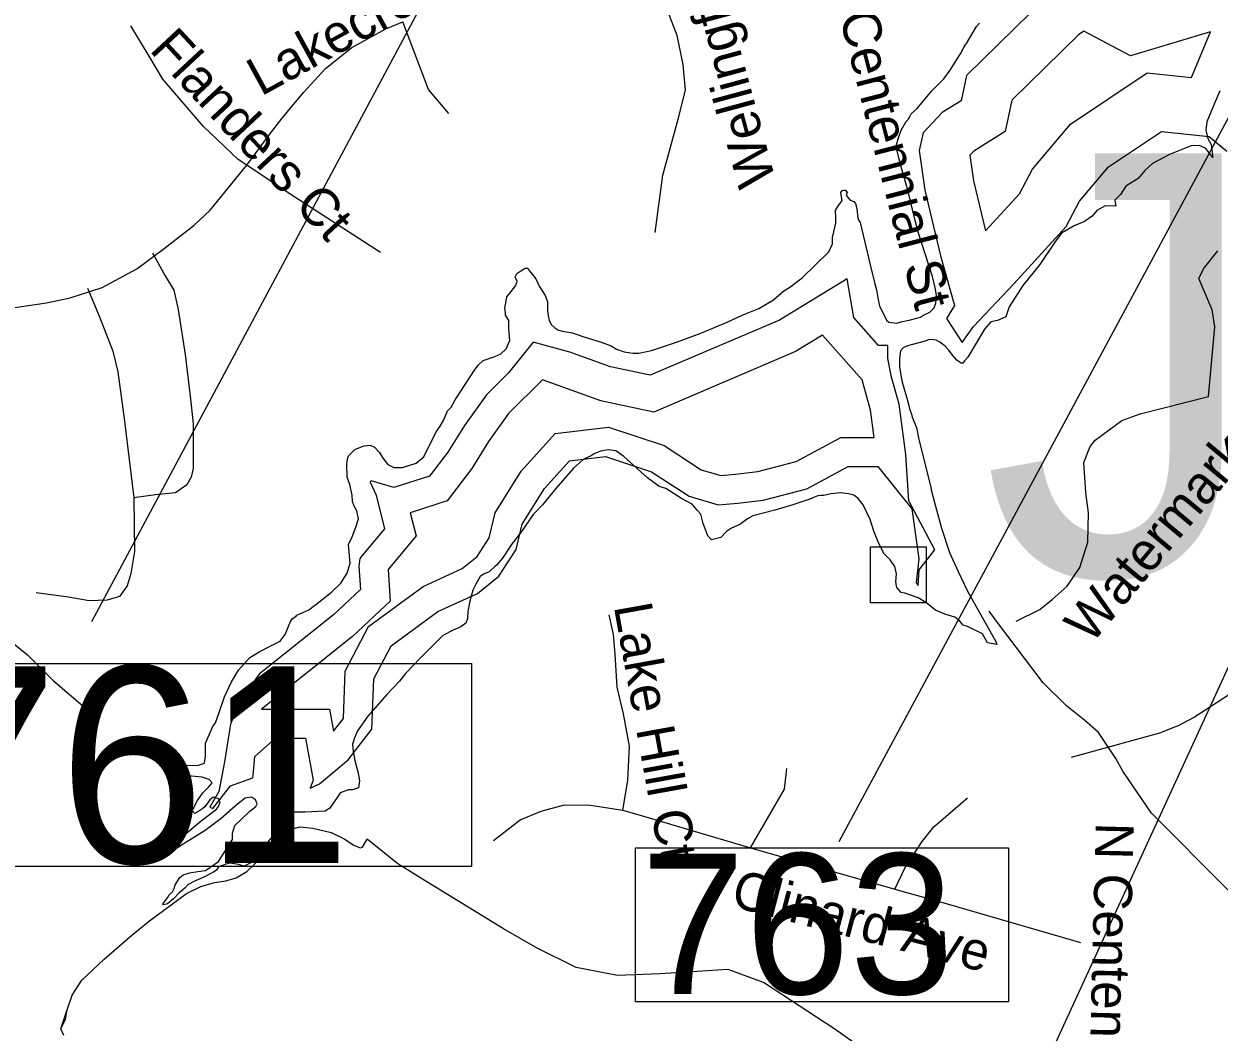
# Model space of a CAD drawing. Extents: x 1662474 to 1856135, y 779280 to 917889.
# Drawn here: x 1701527 to 1704505, y 818646 to 821158 of the extents above; entities that cross this region are included whole.
import ezdxf

# ---------------------------------------------------------------- set-up
doc = ezdxf.new("R2010")
doc.units = 0
for name, color, linetype in [('Exist Hydrographic Buffer Line', 7, 'Continuous'), ('Exist Hydrographic Lake Shore', 7, 'Continuous'), ('Exist Hydrographic Misc Water Feature', 7, 'Continuous'), ('Exist Hydrographic River Shore Label', 7, 'Continuous'), ('Exist Road Non-System Structure Non-Sys NCDOT Number Label', 7, 'Continuous'), ('Exist Road Non-System Structure Non-Sys Other Attributed CELL', 7, 'Continuous'), ('Exist Road Non-System Structure Non-Sys Other Number Label', 7, 'Continuous'), ('Exist Road Non-System Type 51', 7, 'Continuous'), ('Exist Road Non-System Type 51 Label', 7, 'Continuous'), ('Exist Road Primary US Structure Standard Bridge Number Label', 7, 'Continuous')]:
    doc.layers.add(name, color=color, linetype=linetype)

msp = doc.modelspace()

# ---------------------------------------------------------------- linework, layer by layer
at = {"layer": 'Exist Hydrographic Buffer Line'}
for points in [[(1704075, 821225.6), (1703875.5, 821029.8), (1703861.9, 820966.5), (1703814.7, 820937), (1703767.6, 820887), (1703757.6, 820842.2), (1703771.6, 820744), (1703810.7, 820580.1), (1703845.7, 820456.6), (1703825.2, 820423.9)], [(1704483.3, 821137.9), (1704284.4, 821078.2), (1704167.5, 821140.1), (1704154.5, 821130.8), (1703988.3, 820967.7), (1703971.5, 820889.6), (1703893.5, 820840.9), (1703883.8, 820830.6), (1703892.9, 820767.1), (1703922.6, 820642.3)], [(1703922.6, 820642.3), (1704007.5, 820734.9), (1704039.8, 820795.9), (1704134.7, 820908.5), (1704325.8, 821035.8), (1704435.9, 821024.2), (1704483.3, 821137.9)], [(1703864.8, 820364.6), (1703892.7, 820404.4), (1703993.3, 820510.8), (1704123.6, 820652.9), (1704157.3, 820716.6), (1704229.6, 820802.3), (1704361.6, 820890.3), (1704480.1, 820877.8), (1704523.8, 820840.8)], [(1703679.7, 820357.1), (1703656.4, 820357.1), (1703594.7, 820426.4), (1703577.8, 820522.6), (1703409.2, 820419.7), (1703087.5, 820282.5), (1702988.6, 820303.3), (1702886.8, 820339.9), (1702796.1, 820365.1)], [(1703825.2, 820423.9), (1703864.8, 820364.6)], [(1702796.1, 820365.1), (1702734.2, 820288.8), (1702679.3, 820233.9), (1702624.5, 820157.7), (1702583.3, 820090.8), (1702537.7, 820031.3), (1702448.8, 820003), (1702392.1, 820019.2), (1702391.6, 820019.1), (1702389.9, 820018.1), (1702389.5, 820016.5), (1702404.2, 819983.5), (1702425, 819900.2), (1702369.5, 819833.7), (1702364, 819826.3), (1702361.4, 819805.8), (1702365.5, 819749.1), (1702298.6, 819686), (1702114.3, 819539.1), (1702064.5, 819469.8), (1702041.5, 819413.3), (1702027, 819319.2), (1702012.3, 819245.4), (1701990.1, 819206.7), (1701997.9, 819203.6)], [(1703615.7, 820270.9), (1703516.5, 820382.4), (1703449.5, 820341.5), (1703096.5, 820191), (1702964.6, 820218.7), (1702818.7, 820271.2)], [(1701997.9, 819203.6), (1702041.4, 819259.7), (1702097.7, 819279.8), (1702098, 819286.3), (1702102.3, 819332.6), (1702153.5, 819378.7), (1702228.4, 819378.7), (1702247.4, 819273.9), (1702239.9, 819253.7), (1702263.5, 819265), (1702334.5, 819324.5), (1702394.1, 819401.1), (1702399.1, 819526.6), (1702441.6, 819608.4), (1702558.2, 819693.7), (1702656.7, 819739.1), (1702710.4, 819782.1), (1702753.3, 819848.5), (1702768.5, 819911.8), (1702823.6, 820000.3), (1702885.9, 820069.1), (1702976.2, 820080), (1703090.5, 820041.9), (1703184.1, 819981.2), (1703256.4, 819960), (1703306, 819964.3), (1703368.5, 819971.5), (1703477.5, 819999.9), (1703580.8, 820055.1), (1703654.1, 820055.1), (1703739, 819950), (1703756.8, 819825.2), (1703750.2, 819766), (1703754.9, 819758.4), (1703757.1, 819797.8), (1703795.5, 819846.6), (1703796.9, 819848), (1703732.1, 819969.8), (1703723.9, 820084.9), (1703707.3, 820210.3), (1703688.5, 820277.9), (1703679.7, 820324), (1703679.7, 820357.1)], [(1702818.7, 820271.2), (1702734.4, 820187), (1702684.6, 820117.7), (1702642.8, 820049.9), (1702581.2, 819969.4), (1702489.4, 819940.2), (1702503.9, 819882.2), (1702434.3, 819798.7), (1702439.9, 819720.1), (1702345.9, 819631.5), (1702119.2, 819450.8)], [(1703645.6, 820127.2), (1703636.5, 820195.9), (1703615.7, 820270.9)], [(1702119.2, 819450.8), (1702288.5, 819450.8), (1702298.5, 819395.5), (1702323.1, 819427.1), (1702327.7, 819545.6), (1702385.5, 819656.6), (1702521.4, 819756), (1702618.5, 819800.8), (1702656.3, 819831), (1702686.1, 819877.3), (1702701.2, 819940), (1702765.9, 820043.9), (1702850.6, 820137.5), (1702983.6, 820153.4), (1703122, 820107.3), (1703214.5, 820047.4), (1703263.7, 820032.9), (1703298.7, 820036), (1703355.2, 820042.5), (1703451.1, 820067.5), (1703562.7, 820127.2), (1703645.6, 820127.2)]]:
    msp.add_lwpolyline(points, dxfattribs=at)
at = {"layer": 'Exist Hydrographic Lake Shore'}
for points in [[(1703598.6, 820710.3), (1703602, 820697.8), (1703604.6, 820673.9), (1703607, 820668.1), (1703610.1, 820663.4), (1703635.4, 820557.6), (1703646.4, 820513.8), (1703651.6, 820495.1), (1703654.5, 820475.4), (1703659, 820454.4), (1703667.4, 820437.1), (1703676.5, 820419.5), (1703682.1, 820415.1), (1703702.2, 820412.7), (1703711.8, 820416.1), (1703736.1, 820421.1), (1703760.8, 820427.1), (1703767.9, 820432.4), (1703784.4, 820440.2), (1703794.9, 820451), (1703798.9, 820462.6), (1703800.8, 820481.2), (1703798.6, 820497.5), (1703790.5, 820528.7), (1703756.1, 820636.6), (1703746.9, 820671.5), (1703729.6, 820743.7), (1703711.8, 820804.3), (1703702.2, 820845), (1703700.8, 820856.5), (1703704.9, 820871.5), (1703712.8, 820893.6), (1703725.1, 820914.5), (1703729.9, 820920.1), (1703734.5, 820927.6), (1703737.5, 820933.9), (1703752.4, 820947.1), (1703789.4, 820991.2), (1703819.1, 821021.4), (1703835.1, 821042.6), (1703851.1, 821069.1), (1703860.5, 821083.3), (1703868.6, 821099.3), (1703873.9, 821107.7), (1703875.8, 821109), (1703900.1, 821151.8), (1703907.8, 821159.7)], [(1704506.5, 820990.9), (1704485.5, 820942.4), (1704474.1, 820914), (1704471.9, 820893.2), (1704477.1, 820872.8), (1704485, 820857.6), (1704488.9, 820824.8), (1704470.8, 820848.6), (1704455.5, 820854.9), (1704434.8, 820853.9), (1704381, 820832.9), (1704338.5, 820810.3), (1704319.9, 820792.8), (1704303, 820772.8), (1704272.4, 820753.6), (1704259.2, 820732.6), (1704245, 820719), (1704247.4, 820704.1), (1704221.1, 820704.8), (1704200.1, 820693.2), (1704188.6, 820679.1), (1704169.8, 820665.7), (1704143.8, 820654.7), (1704111.8, 820636.9)], [(1702345.9, 819968.4), (1702344.9, 819983.8), (1702339.2, 820010.4), (1702332.5, 820029), (1702331.8, 820061.2), (1702332.8, 820073.6), (1702335.4, 820081.8), (1702351.6, 820098), (1702370, 820105.4), (1702374.8, 820107.2), (1702389.5, 820108.5), (1702400.2, 820103.5), (1702412.5, 820091.2), (1702421.8, 820074.9), (1702433.8, 820059.9), (1702448.8, 820052.9), (1702470.2, 820052.9), (1702503.9, 820063.4), (1702523, 820079.6), (1702554.5, 820141.6), (1702564.2, 820156.2), (1702573.1, 820171.8), (1702582.6, 820193.8), (1702591.8, 820203.2), (1702601.2, 820221.6), (1702649.2, 820294.9), (1702658.5, 820307.4), (1702670.8, 820319), (1702700.2, 820329.5), (1702714.9, 820335.6), (1702728.2, 820348.1), (1702737.8, 820368.9), (1702734.9, 820398), (1702734.9, 820419), (1702726.5, 820432.6), (1702726.8, 820438.2), (1702725.4, 820449.7), (1702726.5, 820458.6), (1702729.6, 820473.1), (1702730.1, 820477.8), (1702741.1, 820490.9), (1702753, 820505.9), (1702753.8, 820509.3), (1702755.6, 820516.1), (1702751.1, 820527.7), (1702755.2, 820535.8), (1702764.8, 820542.9), (1702775.5, 820549.7), (1702782.1, 820549.7), (1702784.8, 820544.2), (1702794.4, 820533.7), (1702802.5, 820523.2), (1702810.8, 820504.6), (1702825.9, 820481.4), (1702831.1, 820465.2), (1702831.4, 820444.2), (1702833, 820430.6), (1702835.9, 820419), (1702841.1, 820408.5), (1702849.5, 820400.4), (1702857.4, 820395.4), (1702868.4, 820392.2), (1702893.6, 820388), (1702919.6, 820379.4), (1702965.5, 820365.4), (1702990, 820356.2), (1703003.4, 820347.9), (1703022.2, 820340.8), (1703043.8, 820337.4), (1703058.8, 820337.4), (1703091, 820344.4), (1703153, 820365.4), (1703213.2, 820387.2), (1703279.1, 820415.3), (1703316.8, 820432.6), (1703358.2, 820448.7), (1703394.4, 820470.7), (1703420.1, 820492.8), (1703435.4, 820502.2), (1703465.8, 820525.3), (1703532.8, 820590.1), (1703541.9, 820610.1), (1703541.9, 820626.1), (1703544.8, 820640), (1703550, 820661.2), (1703550, 820675.9), (1703548.8, 820692.8), (1703554.5, 820703.2), (1703566, 820718.2), (1703564, 820727.4), (1703562.4, 820737.9), (1703566, 820742.6), (1703569, 820743.7), (1703574.2, 820743.7), (1703578.4, 820737.9), (1703575.5, 820732.1), (1703580, 820725.1), (1703585.2, 820719.2), (1703594.4, 820715.9), (1703598.6, 820710.3)], [(1704111.8, 820636.9), (1704095.1, 820614.6), (1704057.9, 820558.9), (1704015.9, 820506.4)], [(1704015.9, 820506.4), (1703981.8, 820453.1), (1703973.1, 820428.4), (1703952.9, 820418.8), (1703936.1, 820415.6), (1703919.9, 820397.2), (1703878.4, 820327.9), (1703870.2, 820318.5), (1703866, 820312.9), (1703860.8, 820312.9), (1703859.5, 820314), (1703851.4, 820320.1), (1703840.4, 820332.4), (1703831.6, 820344.8), (1703822.2, 820355.5), (1703809.4, 820364.7), (1703800.1, 820369.7), (1703793.9, 820371.2), (1703783.4, 820371.8), (1703777.9, 820370.4), (1703772.4, 820367.8), (1703756.9, 820363.4), (1703728.5, 820356), (1703717.8, 820351.3), (1703710.6, 820343.1), (1703708.2, 820324.5), (1703708.6, 820302.4), (1703714.1, 820268.6), (1703728.2, 820219.5), (1703734, 820197.2), (1703738.2, 820185.9), (1703740.4, 820178.3), (1703751.1, 820152.6), (1703756.6, 820122.9), (1703787.4, 820000.1), (1703786.8, 820000.1), (1703795.5, 819965.2), (1703813, 819901.4), (1703833.2, 819841.3), (1703854.8, 819793.6), (1703878.1, 819745), (1703948.2, 819619.6), (1703951.4, 819611.9), (1703928, 819616.1), (1703915.4, 819638.4), (1703878.1, 819656.6), (1703866.9, 819660.2), (1703858.8, 819669.7), (1703846.6, 819680.2), (1703821.1, 819687), (1703798.1, 819697.5), (1703773.9, 819716.1), (1703754.8, 819728.2), (1703721.8, 819739.8), (1703713, 819741.6), (1703702.2, 819754.2), (1703699.6, 819768.1), (1703701.2, 819788.1), (1703697, 819806.4), (1703685.2, 819822.4), (1703670.2, 819837.6), (1703656.9, 819863.4), (1703644.5, 819894.3), (1703635.1, 819923.5), (1703617.8, 819959.4), (1703605.4, 819975.7), (1703594.6, 819983.8), (1703581.2, 819987.2), (1703561.1, 819989.6), (1703538, 819987.2), (1703518.9, 819983.3), (1703513.6, 819983.1), (1703505.1, 819981.8), (1703496.5, 819978.9), (1703485, 819974.1), (1703442.5, 819959.4), (1703398.1, 819946.8), (1703343, 819932.7), (1703329.4, 819924.8), (1703310.4, 819910.6), (1703290.2, 819901.4), (1703277.1, 819893.3), (1703263.4, 819878), (1703240.5, 819872.6), (1703230.9, 819882.8), (1703219.1, 819913), (1703213.2, 819936.3), (1703204.1, 819946.8), (1703192, 819961.8), (1703165, 819975.7), (1703126.4, 820000.1), (1703110.1, 820005.1), (1703080.5, 820027.1), (1703021.5, 820080.4), (1703001.8, 820094.3), (1702982.9, 820096.7), (1702963.5, 820093.3), (1702947.4, 820087.2), (1702940.1, 820081.8), (1702927.2, 820076.2)], [(1702927.2, 820076.2), (1702919.6, 820071.5), (1702911, 820064.4), (1702896.2, 820050.8), (1702852.6, 820000.1), (1702819.1, 819959.4), (1702796, 819935.3), (1702764.8, 819890.9), (1702743.5, 819863.4), (1702719.4, 819827.1), (1702704.4, 819809.1), (1702701, 819806.7), (1702686.5, 819792.8), (1702671.9, 819787.2), (1702664, 819780.9), (1702653.2, 819762.3), (1702645.1, 819747.1), (1702638.2, 819719.6), (1702633, 819693.8), (1702631.8, 819676.8), (1702627.8, 819665.2), (1702615.4, 819655.5), (1702596.8, 819647.6), (1702571.1, 819634.5), (1702515.6, 819579.1), (1702477.9, 819539.8), (1702462.4, 819520.1), (1702430.9, 819487.5), (1702383.6, 819432.9), (1702358.2, 819397), (1702350.4, 819379.6), (1702345.9, 819363.4), (1702347.5, 819346.1), (1702351.1, 819322.9), (1702359.8, 819291.4), (1702363.5, 819272.1), (1702360.9, 819254.4), (1702345.9, 819250), (1702335.4, 819250), (1702314.9, 819241.9), (1702309.4, 819232.9), (1702288.9, 819204.3), (1702277.4, 819196.7), (1702227.5, 819194.1), (1702195.2, 819194.1), (1702164.2, 819154.8), (1702130.1, 819114.3), (1702098.9, 819071.5), (1702076, 819059.7), (1702061.6, 819063.6), (1702056.4, 819064.4)], [(1702056.4, 819064.4), (1702041.4, 819067.1), (1702029.9, 819064.7), (1702012.2, 819057.9), (1702007, 819049.8), (1701997.6, 819043.4), (1701975.2, 819032.4), (1701948.5, 819020.9), (1701935.6, 819012.8), (1701927.5, 819004.6), (1701914.1, 818993.3), (1701899.4, 818978.4), (1701885, 818966), (1701874.8, 818963.1), (1701872.9, 818966), (1701880, 818973.9), (1701885, 818980.4), (1701889.1, 818988.3), (1701897.4, 818995.7), (1701901, 819003.6), (1701903.6, 819012.8), (1701915.4, 819031.4), (1701924.1, 819038.2), (1701939.9, 819042.9), (1701960.6, 819046.3), (1701979.5, 819048.4), (1702011.5, 819071.5), (1702046.9, 819125.9), (1702046.9, 819142.1), (1702052.8, 819160.8), (1702068.8, 819176.8), (1702090, 819196.7), (1702104.9, 819208), (1702107.9, 819215.1), (1702103.6, 819224.6), (1702093.9, 819231.1), (1702077.9, 819229.2), (1702059, 819214.3), (1702018.2, 819178.2), (1701978.4, 819148.8), (1701923.9, 819114.4), (1701864.5, 819075.8), (1701853.9, 819076.3), (1701862.2, 819090.5), (1701904.2, 819118.8), (1701968.6, 819172.8), (1702006.5, 819201.2), (1702012, 819208), (1702015.8, 819219.8), (1702012, 819227.7), (1702002.6, 819230.3), (1701997.6, 819230.3), (1701990.5, 819224.6), (1701977.6, 819207.5), (1701972.9, 819203.6), (1701960.6, 819195.1), (1701952.8, 819190.7), (1701946.1, 819197.5), (1701959.2, 819223.2), (1701972.9, 819241.9), (1701987.9, 819257.1), (1701996, 819267.1), (1701988.9, 819275.4), (1701971.4, 819280.9), (1701944.6, 819283.6), (1701921.5, 819290.7), (1701892.1, 819308), (1701931.1, 819311.4), (1701959.2, 819310.1), (1701977.1, 819316.1), (1701979.5, 819333.4), (1701979.5, 819366), (1701997.6, 819407.5), (1702003.9, 819416.9), (1702014.6, 819445), (1702026.8, 819481.8), (1702044, 819518.8), (1702061.9, 819547.9), (1702090.2, 819579.1), (1702114.4, 819594.4), (1702138.8, 819606.9), (1702165.5, 819619.8), (1702177.9, 819637.1), (1702190.8, 819668.9), (1702196.2, 819676.2), (1702205.5, 819682.6), (1702207, 819684.6), (1702236.6, 819698.6), (1702265, 819719.6), (1702293.4, 819742.6), (1702316.5, 819764.7), (1702332.5, 819789.9), (1702339.6, 819814.6), (1702335.4, 819860.8), (1702344.9, 819880.4), (1702354, 819904.1), (1702360.9, 819924.8), (1702356.6, 819945.2), (1702349.8, 819956.2), (1702345.9, 819968.4)]]:
    msp.add_lwpolyline(points, dxfattribs=at)
at = {"layer": 'Exist Hydrographic Misc Water Feature'}
for points in [[(1700668.7, 820253.6), (1700760.3, 820136.8), (1700800, 820074.5), (1700841.8, 819986.6), (1700887.6, 819928.3), (1700959.4, 819868.6), (1701029.1, 819831.9), (1701150.9, 819783.5), (1701239, 819766.9), (1701308.8, 819747.4), (1701388.8, 819696.6), (1701492.5, 819620.6), (1701536.3, 819586.1), (1701600, 819522.4), (1701685.5, 819449.2)], [(1704264.6, 819295.9), (1704247.8, 819328.2), (1704204, 819392.3), (1704170.1, 819422.5), (1704124.3, 819458.8), (1704066.5, 819516.5), (1703955.1, 819663.3), (1703931.8, 819694.9)], [(1704618.1, 818925.2), (1704580.3, 818951.6), (1704550.6, 818977.8), (1704522.8, 819004.1), (1704336.4, 819191.9), (1704264.6, 819295.9)], [(1701618.8, 818654.6), (1701630.7, 818678.2), (1701634.8, 818701.9), (1701647.1, 818737.8), (1701671, 818775.8), (1701727.1, 818828), (1701795.5, 818887.3), (1701839.8, 818923.4), (1701932.1, 818991.2), (1701968.1, 819008.5), (1702002, 819018.6), (1702030.1, 819022.9), (1702056, 819030.6), (1702082.3, 819046.5), (1702114.3, 819076.2), (1702154.6, 819122.1), (1702174.7, 819139.8), (1702192.7, 819151.8), (1702214.5, 819157.8), (1702246.7, 819153.9), (1702292.7, 819143.1), (1702324.6, 819127.7), (1702348.6, 819111.6), (1702364.5, 819105.6), (1702370.6, 819107.1), (1702382, 819126.5)], [(1701618.8, 818654.6), (1701634.8, 818701.9), (1701647.1, 818737.8), (1701671, 818775.8), (1701727.1, 818828), (1701795.5, 818887.3), (1701839.8, 818923.4), (1701932.1, 818991.2), (1701968.1, 819008.5), (1702002, 819018.6), (1702030.1, 819022.9), (1702056, 819030.6), (1702082.3, 819046.5), (1702114.3, 819076.2), (1702154.6, 819122.1), (1702174.7, 819139.8), (1702192.7, 819151.8), (1702214.5, 819157.8), (1702246.7, 819153.9), (1702292.7, 819143.1), (1702324.6, 819127.7), (1702348.6, 819111.6), (1702364.5, 819105.6), (1702370.6, 819107.1), (1702382, 819126.5)], [(1703688.7, 818555.9), (1703618.8, 818602.5), (1703547.1, 818653.2), (1703369.5, 818770), (1703281.5, 818802.2), (1703191.3, 818796.6), (1703111.4, 818790.9), (1703005.5, 818787.2), (1702903.3, 818807.4), (1702805.7, 818855.3), (1702721.9, 818903.8), (1702520.3, 819026.9), (1702458.5, 819065.1), (1702382, 819126.5)], [(1701626.6, 818638), (1701618.8, 818654.6)]]:
    msp.add_lwpolyline(points, dxfattribs=at)
at = {"layer": 'Exist Hydrographic River Shore Label'}
msp.add_line((1705599.6, 821891.5), (1703963.2, 818327.1), dxfattribs=at)
at = {"layer": 'Exist Road Non-System Structure Non-Sys NCDOT Number Label'}
msp.add_line((1703447, 822945.1), (1701695.7, 819668.6), dxfattribs=at)
msp.add_lwpolyline([(1700798.5, 819564.7), (1702642.4, 819564.7), (1702642.4, 819059.1), (1700798.5, 819059.1)], close=True, dxfattribs=at)
at = {"layer": 'Exist Road Non-System Structure Non-Sys Other Attributed CELL'}
msp.add_lwpolyline([(1703635.9, 819854.8), (1703774.9, 819854.8), (1703774.9, 819715.8), (1703635.9, 819715.8)], close=True, dxfattribs=at)
at = {"layer": 'Exist Road Non-System Type 51'}
msp.add_line((1703337.6, 819104.9), (1703696.5, 819002.2), dxfattribs=at)
for points in [[(1703099.9, 820638.4), (1703118.6, 820781.4), (1703157.4, 820920.9), (1703175, 820993), (1703169.8, 821057.2), (1703154.2, 821128.9), (1703132.4, 821187.2), (1703093.6, 821284.1), (1703078.9, 821324.2)], [(1702082.6, 820805.9), (1702138.5, 820882.2), (1702170.5, 820923.4), (1702223.6, 820987.5), (1702278.4, 821046.8), (1702344, 821098.8), (1702428.5, 821145.5), (1702471.1, 821162.9)], [(1702585.5, 820934.8), (1702535.1, 820994.9), (1702471.1, 821162.9)], [(1702082.6, 820805.9), (1702061.1, 820820), (1701973.4, 820902.9), (1701873.1, 821020.5), (1701841.9, 821073.6), (1701793.6, 821153.1)], [(1701408.1, 820437.4), (1701583.4, 820463.1), (1701642.1, 820475.2), (1701721.8, 820501.4), (1701808.4, 820547.9), (1701876.1, 820598.2), (1701951.1, 820656.2), (1701991, 820693.8), (1702082.6, 820805.9)], [(1702415.6, 820588.5), (1702187.6, 820735.8), (1702082.6, 820805.9)], [(1701847.3, 820587.8), (1701879.1, 820530.1), (1701900.5, 820494.4), (1701911.2, 820446.3), (1701929, 820334), (1701941.5, 820230.5), (1701948.6, 820162.8), (1701948.6, 820109.3), (1701948.6, 820050.4), (1701943.3, 820029), (1701932.6, 820009.4), (1701904.4, 819989.7), (1701854.5, 819984.4), (1701800.6, 819977.3)], [(1703999.4, 819670.2), (1704058.4, 819699.4), (1704088.6, 819724), (1704126.1, 819757.1), (1704157.9, 819803.8), (1704177.9, 819867), (1704179.4, 819939.5), (1704172.6, 819990.9), (1704167.4, 820064.9), (1704183.4, 820105.1), (1704195.9, 820120.9), (1704262.6, 820169.9), (1704308, 820186.4), (1704478.4, 820229.8), (1704493.9, 820403.2), (1704487.2, 820445.5), (1704454.2, 820523.7), (1704466, 820547.9), (1704501.8, 820592.8)], [(1701685, 820499.2), (1701714.9, 820428.5), (1701748.8, 820342.9), (1701761.3, 820291.2), (1701777.4, 820168.1), (1701800.6, 819977.3)], [(1701800.6, 819977.3), (1701802.3, 819843.6), (1701793.4, 819788.3), (1701784.5, 819758), (1701764.9, 819731.3), (1701734.5, 819722.3), (1701689.9, 819720.6), (1701638.2, 819729.5), (1701557.9, 819740.2)], [(1703018.9, 819199.1), (1703031.4, 819273.1), (1703035.9, 819358.4), (1703020.9, 819438.7), (1703005.1, 819505.6), (1703000.1, 819587.8), (1702996, 819636.6), (1702985.5, 819685.4)], [(1704137.4, 819331.1), (1704357.1, 819391.7), (1704405.4, 819410.9), (1704440.6, 819430.2), (1704563.6, 819509.6), (1704590.9, 819520.9), (1704646.9, 819534.5), (1704697, 819534.8), (1705016.9, 819476.5), (1705087.2, 819470.7), (1705176, 819466.8), (1705237.4, 819468.4), (1705430.6, 819488), (1705493.9, 819490.1), (1705535.6, 819485.9)], [(1703337.6, 819104.9), (1703421.9, 819251.2), (1703428.2, 819303.2)], [(1703696.5, 819002.2), (1703722.8, 819056.5), (1703765, 819121.4), (1703794.4, 819157.9), (1703878.1, 819229.5)], [(1702697, 819123.2), (1702763.6, 819175.2), (1702815.6, 819196.9), (1702874.1, 819212.7), (1702938.8, 819211.7), (1703018.9, 819199.1)], [(1703018.9, 819199.1), (1703071, 819183.9), (1703337.6, 819104.9)], [(1703696.5, 819002.2), (1703825.1, 818966.8), (1704159.8, 818869.4)]]:
    msp.add_lwpolyline(points, dxfattribs=at)
at = {"layer": 'Exist Road Primary US Structure Standard Bridge Number Label'}
msp.add_line((1705161.1, 822103.5), (1703557.3, 819119.9), dxfattribs=at)
msp.add_lwpolyline([(1703051.1, 819105.3), (1703980.1, 819105.3), (1703980.1, 818721.2), (1703051.1, 818721.2)], close=True, dxfattribs=at)

# ---------------------------------------------------------------- texts
at = {"layer": 'Exist Road Non-System Structure Non-Sys NCDOT Number Label'}
msp.add_text('H761', height=490, dxfattribs=at).set_placement((1700776, 819067.7))
at = {"layer": 'Exist Road Non-System Structure Non-Sys Other Number Label'}
msp.add_text('J60', height=1049.86, dxfattribs=at).set_placement((1703913.7, 819785.3))
at = {"layer": 'Exist Road Non-System Type 51 Label'}
for s, rotation, p in [('Wellingford St', 105.1663, (1703400.9, 820766.7)), ('Lakecrest Ave', 28.6927, (1702117.7, 820976.7)), ('N Centennial St', 284.5162, (1703526.2, 821301.4)), ('Flanders Ct', 312.9275, (1701837.3, 821091.9)), ('Watermark Ct', 50.2104, (1704185.8, 819609.6)), ('Lake Hill Ct', 280.2755, (1702996.4, 819707.3)), ('N Centennial St', 268.5706, (1704197.4, 819169.2)), ('Clinard Ave', 345.3836, (1703284.9, 818960.5))]:
    msp.add_text(s, height=95, rotation=rotation, dxfattribs=at).set_placement(p)
at = {"layer": 'Exist Road Primary US Structure Standard Bridge Number Label'}
msp.add_text('763', height=350, dxfattribs=at).set_placement((1703063.7, 818741))

doc.saveas('drawing.dxf')
